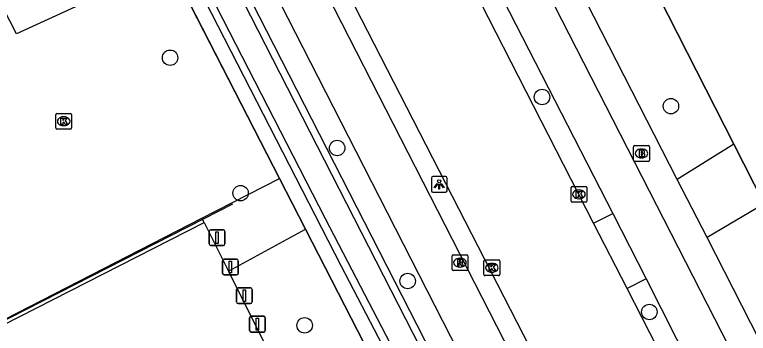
# Model space of a CAD drawing. Extents: x 158838 to 160074, y 386376 to 387776.
# Drawn here: x 159789.66 to 159836.16, y 387333.91 to 387354.12 of the extents above; entities that cross this region are included whole.
import ezdxf

# ---------------------------------------------------------------- set-up
doc = ezdxf.new("R2010")
doc.units = 0
for name, color, linetype in [('IMGEO_Afsluitpaal', 7, 'Continuous'), ('IMGEO_Berm_groen', 7, 'Continuous'), ('IMGEO_Boom', 7, 'Continuous'), ('IMGEO_Brandkraan', 7, 'Continuous'), ('IMGEO_Fietspad_open', 7, 'Continuous'), ('IMGEO_Groenvoorziening', 7, 'Continuous'), ('IMGEO_Hek', 7, 'Continuous'), ('IMGEO_Kolk', 7, 'Continuous'), ('IMGEO_Lichtpunt', 7, 'Continuous'), ('IMGEO_Rijbaan_lokaal_open', 7, 'Continuous'), ('IMGEO_Rioolput', 7, 'Continuous'), ('IMGEO_Verkeerseiland_open', 7, 'Continuous'), ('IMGEO_Voetpad_open', 7, 'Continuous'), ('IMGEO_Waterloop', 7, 'Continuous')]:
    doc.layers.add(name, color=color, linetype=linetype)

msp = doc.modelspace()

# ---------------------------------------------------------------- linework, layer by layer
at = {"layer": 'IMGEO_Afsluitpaal'}
for p, q in [((159801.995, 387339.576), (159801.995, 387340.376)), ((159801.995, 387340.376), (159801.995, 387339.576)), ((159802.095, 387340.476), (159802.885, 387340.476)), ((159802.885, 387340.476), (159802.095, 387340.476)), ((159802.985, 387340.376), (159802.985, 387339.576)), ((159802.985, 387339.576), (159802.985, 387340.376)), ((159802.885, 387339.476), (159802.095, 387339.476)), ((159802.095, 387339.476), (159802.885, 387339.476)), ((159802.834, 387337.711), (159802.834, 387338.511)), ((159802.834, 387338.511), (159802.834, 387337.711)), ((159802.934, 387338.611), (159803.724, 387338.611)), ((159803.724, 387338.611), (159802.934, 387338.611)), ((159803.824, 387338.511), (159803.824, 387337.711)), ((159803.824, 387337.711), (159803.824, 387338.511)), ((159803.724, 387337.611), (159802.934, 387337.611)), ((159802.934, 387337.611), (159803.724, 387337.611)), ((159803.715, 387335.896), (159803.715, 387336.696)), ((159803.715, 387336.696), (159803.715, 387335.896)), ((159803.815, 387336.796), (159804.605, 387336.796)), ((159804.605, 387336.796), (159803.815, 387336.796)), ((159804.705, 387336.696), (159804.705, 387335.896)), ((159804.705, 387335.896), (159804.705, 387336.696)), ((159804.605, 387335.796), (159803.815, 387335.796)), ((159803.815, 387335.796), (159804.605, 387335.796)), ((159804.553, 387334.09), (159804.553, 387334.89)), ((159804.553, 387334.89), (159804.553, 387334.09)), ((159804.653, 387334.99), (159805.443, 387334.99)), ((159805.443, 387334.99), (159804.653, 387334.99)), ((159805.543, 387334.89), (159805.543, 387334.09)), ((159805.543, 387334.09), (159805.543, 387334.89)), ((159805.443, 387333.99), (159804.653, 387333.99)), ((159804.653, 387333.99), (159805.443, 387333.99))]:
    msp.add_line(p, q, dxfattribs=at)
for points in [[(159802.415, 387340.351), (159802.565, 387340.351), (159802.565, 387339.601), (159802.415, 387339.601), (159802.415, 387340.351)], [(159803.254, 387338.486), (159803.404, 387338.486), (159803.404, 387337.736), (159803.254, 387337.736), (159803.254, 387338.486)], [(159804.135, 387336.671), (159804.285, 387336.671), (159804.285, 387335.921), (159804.135, 387335.921), (159804.135, 387336.671)], [(159804.973, 387334.865), (159805.123, 387334.865), (159805.123, 387334.115), (159804.973, 387334.115), (159804.973, 387334.865)]]:
    msp.add_lwpolyline(points, dxfattribs=at)
for centre, start, end in [((159802.095, 387340.376), 90, 180), ((159802.095, 387340.376), 90, 180), ((159802.885, 387340.376), 0, 90), ((159802.885, 387340.376), 360, 90), ((159802.095, 387339.576), 180, 270), ((159802.095, 387339.576), 180, 270), ((159802.885, 387339.576), 270, 0), ((159802.885, 387339.576), 270, 0), ((159802.934, 387338.511), 90, 180), ((159802.934, 387338.511), 90, 180), ((159803.724, 387338.511), 0, 90), ((159803.724, 387338.511), 360, 90), ((159802.934, 387337.711), 180, 270), ((159802.934, 387337.711), 180, 270), ((159803.724, 387337.711), 270, 0), ((159803.724, 387337.711), 270, 0), ((159803.815, 387336.696), 90, 180), ((159803.815, 387336.696), 90, 180), ((159804.605, 387336.696), 0, 90), ((159804.605, 387336.696), 360, 90), ((159803.815, 387335.896), 180, 270), ((159803.815, 387335.896), 180, 270), ((159804.605, 387335.896), 270, 0), ((159804.605, 387335.896), 270, 0), ((159804.653, 387334.89), 90, 180), ((159804.653, 387334.89), 90, 180), ((159805.443, 387334.89), 0, 90), ((159805.443, 387334.89), 360, 90), ((159804.653, 387334.09), 180, 270), ((159804.653, 387334.09), 180, 270), ((159805.443, 387334.09), 270, 0), ((159805.443, 387334.09), 270, 0)]:
    msp.add_arc(centre, 0.1, start, end, dxfattribs=at)
at = {"layer": 'IMGEO_Berm_groen'}
for points in [[(159806.44, 387343.733), (159793.244, 387369.48), (159792.963, 387370.028)], [(159795.146, 387367.863), (159810.341, 387338.219), (159825.132, 387309.781), (159827.322, 387305.202), (159827.912, 387305.579), (159828.821, 387306.159), (159827.184, 387310.388), (159823.284, 387318.54), (159797.531, 387368.984)], [(159808.093, 387340.508), (159806.44, 387343.733)], [(159813.455, 387330.046), (159808.093, 387340.508)]]:
    msp.add_lwpolyline(points, dxfattribs=at)
at = {"layer": 'IMGEO_Boom'}
for centre in [(159799.509, 387351.391), (159823.086, 387348.898), (159831.257, 387348.319), (159810.099, 387345.661), (159803.979, 387342.799), (159814.568, 387337.224), (159829.887, 387335.262), (159808.037, 387334.413)]:
    msp.add_circle(centre, 0.489, dxfattribs=at)
at = {"layer": 'IMGEO_Brandkraan'}
for p, q in [((159828.891, 387344.891), (159828.891, 387345.743)), ((159828.966, 387345.817), (159829.818, 387345.817)), ((159829.379, 387345.597), (159829.404, 387345.597)), ((159829.892, 387345.743), (159829.892, 387344.891)), ((159829.402, 387345.037), (159829.377, 387345.037)), ((159829.818, 387344.817), (159828.966, 387344.817))]:
    msp.add_line(p, q, dxfattribs=at)
for points in [[(159828.891, 387344.891), (159828.891, 387345.743)], [(159828.966, 387345.817), (159829.818, 387345.817)], [(159829.239, 387345.517), (159829.239, 387345.117), (159829.452, 387345.117)], [(159829.47, 387345.517), (159829.239, 387345.517)], [(159829.892, 387345.743), (159829.892, 387344.891)], [(159829.418, 387345.436), (159829.364, 387345.436), (159829.364, 387345.36)], [(159829.364, 387345.36), (159829.417, 387345.36)], [(159829.426, 387345.284), (159829.364, 387345.284), (159829.364, 387345.203)], [(159829.364, 387345.203), (159829.426, 387345.203)], [(159829.818, 387344.817), (159828.966, 387344.817)]]:
    msp.add_lwpolyline(points, dxfattribs=at)
for centre, radius, start, end in [((159828.968, 387345.741), 0.0765, 91.552, 178.448), ((159828.968, 387345.741), 0.0765, 91.552, 178.448), ((159829.474, 387345.372), 0.145, 59.4692, 91.5367), ((159829.499, 387345.419), 0.0922, 285.5137, 58.1501), ((159829.816, 387345.741), 0.0765, 1.552, 88.448), ((159829.816, 387345.741), 0.0765, 1.552, 88.448), ((159829.419, 387345.398), 0.0379, 267.8285, 90.9355), ((159829.427, 387345.243), 0.0404, 269.8759, 90.5077), ((159829.458, 387345.368), 0.251, 268.6676, 293.5347), ((159829.504, 387345.227), 0.105, 301.3115, 78.989), ((159828.968, 387344.893), 0.0765, 181.552, 268.448), ((159828.968, 387344.893), 0.0765, 181.552, 268.448), ((159829.816, 387344.893), 0.0765, 271.552, 358.448), ((159829.816, 387344.893), 0.0765, 271.552, 358.448)]:
    msp.add_arc(centre, radius, start, end, dxfattribs=at)
for centre, major_axis, ratio, start_param, end_param in [((159829.378, 387345.317), (-0.387, 0.002), 0.722429, 4.712389, 7.853982), ((159829.403, 387345.317), (-0.39, 0.002), 0.717154, 1.570796, 4.712389)]:
    msp.add_ellipse(centre, major_axis=major_axis, ratio=ratio, start_param=start_param, end_param=end_param, dxfattribs=at)
at = {"layer": 'IMGEO_Fietspad_open'}
for points in [[(159833.322, 387308.736), (159743.948, 387483.569), (159721.707, 387527.076)], [(159918.647, 387236.535), (159918.607, 387236.565), (159908.855, 387243.859), (159904.407, 387247.493), (159901.963, 387250), (159886.918, 387265.432), (159859.238, 387294.014), (159852.761, 387301.888), (159846.894, 387310.468), (159841.816, 387319.539), (159836.803, 387329.409), (159832.191, 387338.423), (159795.722, 387409.755), (159793.998, 387413.217)], [(159791.457, 387411.953), (159827.565, 387341.517)], [(159797.555, 387372.375), (159797.832, 387371.833), (159811.761, 387344.505), (159818.777, 387330.765), (159829.61, 387309.487), (159831.328, 387306.411)], [(159827.565, 387341.517), (159829.687, 387337.366)], [(159829.687, 387337.366), (159840.239, 387316.486), (159840.932, 387315.313)]]:
    msp.add_lwpolyline(points, dxfattribs=at)
at = {"layer": 'IMGEO_Groenvoorziening'}
for points in [[(159835.234, 387345.917), (159800.229, 387414.751)], [(159801.517, 387341.205), (159806.44, 387343.733)], [(159748.543, 387313.997), (159801.517, 387341.205)], [(159801.665, 387340.947), (159801.517, 387341.205)], [(159803.207, 387337.858), (159808.093, 387340.508)]]:
    msp.add_lwpolyline(points, dxfattribs=at)
at = {"layer": 'IMGEO_Hek'}
for points in [[(159799.494, 387416.197), (159800.229, 387414.751), (159835.234, 387345.917)], [(159792.927, 387370.099), (159792.963, 387370.028), (159806.44, 387343.733)], [(159835.234, 387345.917), (159837.162, 387342.125)], [(159806.44, 387343.733), (159808.093, 387340.508)], [(159743.624, 387311.472), (159745.784, 387312.603), (159745.88, 387312.653), (159746.522, 387312.982), (159778.13, 387329.177), (159801.669, 387341.195), (159803.483, 387342.126)], [(159808.093, 387340.508), (159813.455, 387330.046)]]:
    msp.add_lwpolyline(points, dxfattribs=at)
at = {"layer": 'IMGEO_Kolk'}
for p, q in [((159792.263, 387346.935), (159792.263, 387347.787)), ((159792.338, 387347.861), (159793.19, 387347.861)), ((159793.264, 387347.787), (159793.264, 387346.935)), ((159792.751, 387347.641), (159792.776, 387347.641)), ((159793.19, 387346.861), (159792.338, 387346.861)), ((159792.774, 387347.081), (159792.749, 387347.081)), ((159824.922, 387342.296), (159824.922, 387343.148)), ((159824.997, 387343.222), (159825.849, 387343.222)), ((159825.923, 387343.148), (159825.923, 387342.296)), ((159825.41, 387343.002), (159825.435, 387343.002)), ((159825.849, 387342.222), (159824.997, 387342.222)), ((159825.433, 387342.442), (159825.408, 387342.442)), ((159819.404, 387337.639), (159819.404, 387338.491)), ((159819.479, 387338.565), (159820.331, 387338.565)), ((159820.405, 387338.491), (159820.405, 387337.639)), ((159819.892, 387338.345), (159819.917, 387338.345)), ((159820.331, 387337.565), (159819.479, 387337.565)), ((159819.915, 387337.785), (159819.89, 387337.785))]:
    msp.add_line(p, q, dxfattribs=at)
for points in [[(159792.263, 387346.935), (159792.263, 387347.787)], [(159792.338, 387347.861), (159793.19, 387347.861)], [(159793.264, 387347.787), (159793.264, 387346.935)], [(159792.584, 387347.561), (159792.707, 387347.561), (159792.707, 387347.41), (159792.837, 387347.561), (159793.001, 387347.561), (159792.855, 387347.41), (159793.008, 387347.161), (159792.856, 387347.161), (159792.771, 387347.325), (159792.707, 387347.258), (159792.707, 387347.161), (159792.584, 387347.161), (159792.584, 387347.561)], [(159793.19, 387346.861), (159792.338, 387346.861)], [(159824.922, 387342.296), (159824.922, 387343.148)], [(159824.997, 387343.222), (159825.849, 387343.222)], [(159825.923, 387343.148), (159825.923, 387342.296)], [(159825.243, 387342.922), (159825.366, 387342.922), (159825.366, 387342.771), (159825.496, 387342.922), (159825.66, 387342.922), (159825.514, 387342.771), (159825.667, 387342.522), (159825.515, 387342.522), (159825.43, 387342.686), (159825.366, 387342.619), (159825.366, 387342.522), (159825.243, 387342.522), (159825.243, 387342.922)], [(159825.849, 387342.222), (159824.997, 387342.222)], [(159819.404, 387337.639), (159819.404, 387338.491)], [(159819.479, 387338.565), (159820.331, 387338.565)], [(159820.405, 387338.491), (159820.405, 387337.639)], [(159819.725, 387338.265), (159819.848, 387338.265), (159819.848, 387338.114), (159819.978, 387338.265), (159820.142, 387338.265), (159819.996, 387338.114), (159820.149, 387337.865), (159819.997, 387337.865), (159819.912, 387338.029), (159819.848, 387337.962), (159819.848, 387337.865), (159819.725, 387337.865), (159819.725, 387338.265)], [(159820.331, 387337.565), (159819.479, 387337.565)]]:
    msp.add_lwpolyline(points, dxfattribs=at)
for centre, start, end in [((159792.34, 387347.785), 91.552, 178.448), ((159792.34, 387347.785), 91.552, 178.448), ((159793.188, 387347.785), 1.552, 88.448), ((159793.188, 387347.785), 1.552, 88.448), ((159792.34, 387346.937), 181.552, 268.448), ((159792.34, 387346.937), 181.552, 268.448), ((159793.188, 387346.937), 271.552, 358.448), ((159793.188, 387346.937), 271.552, 358.448), ((159824.999, 387343.146), 91.552, 178.448), ((159824.999, 387343.146), 91.552, 178.448), ((159825.847, 387343.146), 1.552, 88.448), ((159825.847, 387343.146), 1.552, 88.448), ((159824.999, 387342.298), 181.552, 268.448), ((159824.999, 387342.298), 181.552, 268.448), ((159825.847, 387342.298), 271.552, 358.448), ((159825.847, 387342.298), 271.552, 358.448), ((159819.481, 387338.489), 91.552, 178.448), ((159819.481, 387338.489), 91.552, 178.448), ((159820.329, 387338.489), 1.552, 88.448), ((159820.329, 387338.489), 1.552, 88.448), ((159819.481, 387337.641), 181.552, 268.448), ((159819.481, 387337.641), 181.552, 268.448), ((159820.329, 387337.641), 271.552, 358.448), ((159820.329, 387337.641), 271.552, 358.448)]:
    msp.add_arc(centre, 0.0765, start, end, dxfattribs=at)
for centre, major_axis, ratio, start_param, end_param in [((159792.75, 387347.361), (-0.387, 0.002), 0.722429, 4.712389, 7.853982), ((159792.775, 387347.361), (-0.39, 0.002), 0.717154, 1.570796, 4.712389), ((159825.409, 387342.722), (-0.387, 0.002), 0.722429, 4.712389, 7.853982), ((159825.434, 387342.722), (-0.39, 0.002), 0.717154, 1.570796, 4.712389), ((159819.891, 387338.065), (-0.387, 0.002), 0.722429, 4.712389, 7.853982), ((159819.916, 387338.065), (-0.39, 0.002), 0.717154, 1.570796, 4.712389)]:
    msp.add_ellipse(centre, major_axis=major_axis, ratio=ratio, start_param=start_param, end_param=end_param, dxfattribs=at)
at = {"layer": 'IMGEO_Lichtpunt'}
for p, q in [((159816.069, 387343.757), (159816.069, 387342.95)), ((159816.069, 387343.757), (159816.069, 387342.95)), ((159816.971, 387343.852), (159816.163, 387343.852)), ((159816.971, 387343.852), (159816.163, 387343.852)), ((159817.065, 387342.95), (159817.065, 387343.757)), ((159817.065, 387342.95), (159817.065, 387343.757)), ((159816.163, 387342.856), (159816.971, 387342.856)), ((159816.163, 387342.856), (159816.971, 387342.856))]:
    msp.add_line(p, q, dxfattribs=at)
for points in [[(159816.443, 387343.421), (159816.482, 387343.393), (159816.294, 387343.131), (159816.256, 387343.158), (159816.443, 387343.421)], [(159816.545, 387343.373), (159816.592, 387343.373), (159816.592, 387343.051), (159816.545, 387343.051), (159816.545, 387343.373)], [(159816.655, 387343.393), (159816.693, 387343.42), (159816.88, 387343.158), (159816.841, 387343.13), (159816.655, 387343.393)]]:
    msp.add_lwpolyline(points, dxfattribs=at)
msp.add_circle((159816.568, 387343.555), 0.0994, dxfattribs=at)
for centre, start, end in [((159816.163, 387343.757), 90, 180), ((159816.163, 387343.757), 90, 180), ((159816.971, 387343.757), 0, 90), ((159816.971, 387343.757), 0, 90), ((159816.163, 387342.95), 180, 270), ((159816.163, 387342.95), 180, 270), ((159816.971, 387342.95), 270, 0), ((159816.971, 387342.95), 270, 360)]:
    msp.add_arc(centre, 0.0946, start, end, dxfattribs=at)
at = {"layer": 'IMGEO_Rijbaan_lokaal_open'}
for points in [[(159826.354, 387340.898), (159797.363, 387397.651), (159790.317, 387411.386)], [(159801.773, 387373.56), (159802.035, 387373.044), (159809.154, 387358.698), (159823.539, 387330.612), (159833.48, 387311.098), (159834.401, 387309.349)], [(159789.954, 387363.73), (159794.521, 387355.097), (159789.782, 387352.91), (159785.401, 387361.413)], [(159746.568, 387312.76), (159746.656, 387312.805), (159778.241, 387328.982), (159801.665, 387340.947)], [(159801.665, 387340.947), (159803.207, 387337.858)], [(159828.476, 387336.747), (159826.354, 387340.898)], [(159803.207, 387337.858), (159808.504, 387327.249)], [(159839.804, 387314.646), (159837.214, 387319.565), (159835.311, 387323.378), (159828.476, 387336.747)]]:
    msp.add_lwpolyline(points, dxfattribs=at)
at = {"layer": 'IMGEO_Rioolput'}
for p, q in [((159817.382, 387337.964), (159817.382, 387338.816)), ((159817.457, 387338.89), (159818.309, 387338.89)), ((159817.87, 387338.67), (159817.895, 387338.67)), ((159818.383, 387338.816), (159818.383, 387337.964)), ((159817.893, 387338.11), (159817.868, 387338.11)), ((159818.309, 387337.89), (159817.457, 387337.89))]:
    msp.add_line(p, q, dxfattribs=at)
for points in [[(159817.382, 387337.964), (159817.382, 387338.816)], [(159817.457, 387338.89), (159818.309, 387338.89)], [(159817.971, 387338.588), (159817.719, 387338.59), (159817.719, 387338.19)], [(159817.897, 387338.509), (159817.843, 387338.509), (159817.843, 387338.428)], [(159818.383, 387338.816), (159818.383, 387337.964)], [(159817.719, 387338.19), (159817.843, 387338.19), (159817.843, 387338.352), (159817.854, 387338.352)], [(159817.843, 387338.428), (159817.895, 387338.428)], [(159817.901, 387338.323), (159817.972, 387338.19), (159818.112, 387338.19), (159818.047, 387338.316)], [(159818.309, 387337.89), (159817.457, 387337.89)]]:
    msp.add_lwpolyline(points, dxfattribs=at)
for centre, radius, start, end in [((159817.459, 387338.814), 0.0765, 91.552, 178.448), ((159817.459, 387338.814), 0.0765, 91.552, 178.448), ((159817.903, 387338.413), 0.0964, 77.0061, 93.1865), ((159817.917, 387338.47), 0.0378, 276.6634, 79.6772), ((159817.97, 387338.478), 0.109, 350.3612, 89.416), ((159818.307, 387338.814), 0.0765, 1.552, 88.448), ((159818.307, 387338.814), 0.0765, 1.552, 88.448), ((159817.853, 387338.299), 0.0533, 26.0293, 88.6989), ((159817.879, 387338.617), 0.19, 274.7715, 282.9687), ((159817.968, 387338.478), 0.112, 277.5842, 350.9817), ((159817.952, 387338.263), 0.108, 29.5134, 73.7905), ((159817.459, 387337.966), 0.0765, 181.552, 268.448), ((159817.459, 387337.966), 0.0765, 181.552, 268.448), ((159818.307, 387337.966), 0.0765, 271.552, 358.448), ((159818.307, 387337.966), 0.0765, 271.552, 358.448)]:
    msp.add_arc(centre, radius, start, end, dxfattribs=at)
for centre, major_axis, ratio, start_param, end_param in [((159817.869, 387338.39), (-0.387, 0.002), 0.722429, 4.712389, 7.853982), ((159817.894, 387338.39), (-0.39, 0.002), 0.717154, 1.570796, 4.712389)]:
    msp.add_ellipse(centre, major_axis=major_axis, ratio=ratio, start_param=start_param, end_param=end_param, dxfattribs=at)
at = {"layer": 'IMGEO_Verkeerseiland_open'}
for points in [[(159826.354, 387340.898), (159827.565, 387341.517)], [(159829.687, 387337.366), (159828.476, 387336.747)]]:
    msp.add_lwpolyline(points, dxfattribs=at)
at = {"layer": 'IMGEO_Voetpad_open'}
for points in [[(159831.661, 387343.665), (159797.539, 387410.433), (159796.356, 387412.739)], [(159835.234, 387345.917), (159831.661, 387343.665)], [(159837.162, 387342.125), (159835.234, 387345.917)], [(159833.545, 387339.977), (159831.661, 387343.665)], [(159837.162, 387342.125), (159833.545, 387339.977)], [(159846.484, 387314.946), (159844.574, 387318.44), (159838.522, 387330.239), (159833.545, 387339.977)]]:
    msp.add_lwpolyline(points, dxfattribs=at)
at = {"layer": 'IMGEO_Waterloop'}
msp.add_lwpolyline([(159797.114, 387368.746), (159822.854, 387318.327), (159826.743, 387310.198), (159828.232, 387306.352), (159827.693, 387306.004), (159827.521, 387305.898), (159825.561, 387309.995), (159810.767, 387338.439), (159809.344, 387341.214), (159795.59, 387368.047)], dxfattribs=at)

doc.saveas('drawing.dxf')
